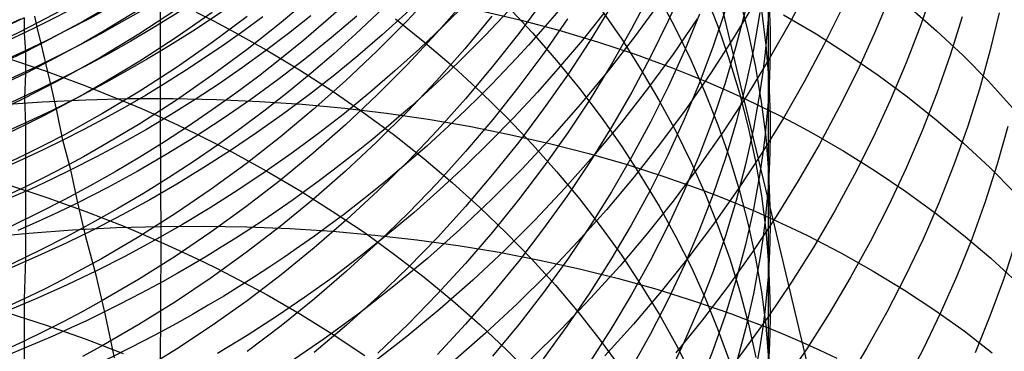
# Model space of a CAD drawing. Extents: x -383 to 1849, y -1185 to -529.
# Tile 602 of 656: x 418.68 to 429.59, y -945.55 to -941.87. Entities that reach past the tile are written whole.
import ezdxf

# ---------------------------------------------------------------- set-up
doc = ezdxf.new("R2010")
doc.units = 0
doc.layers.add('PREDEFINITO', color=7, linetype='CONTINUOUS')

msp = doc.modelspace()

# ---------------------------------------------------------------- linework, layer by layer
at = {"layer": 'PREDEFINITO'}
for p, q in [((426.973, -940.979, 619.715), (426.973, -942.784, 622.669)), ((426.703, -942.744, 506.961), (426.39, -941.431, 508.367)), ((423.296, -941.538, 599.385), (422.972, -941.886, 599.262)), ((426.047, -941.483, 611.618), (425.866, -941.886, 611.406)), ((427.433, -941.491, 541.692), (427.216, -941.903, 541.845)), ((428.811, -941.505, 536.586), (428.665, -941.93, 536.779)), ((420.233, -941.596, 643.052), (420.233, -942.951, 644.517)), ((421.943, -941.594, 594.514), (421.576, -941.905, 594.427)), ((424.485, -941.653, 604.387), (424.209, -942.028, 604.229)), ((425.67, -941.579, 609.728), (425.46, -941.976, 609.53)), ((425.758, -941.616, 632.59), (425.944, -941.966, 632.298)), ((426.273, -941.578, 630.237), (426.416, -941.946, 629.944)), ((426.655, -941.634, 627.883), (426.752, -942.016, 627.591)), ((426.98, -941.585, 623.505), (426.995, -941.984, 623.226)), ((428.329, -941.603, 538.362), (428.153, -942.024, 538.541)), ((419.595, -941.768, 586.748), (419.385, -941.889, 586.728)), ((420.009, -941.757, 588.257), (419.595, -942.009, 588.209)), ((420.404, -941.768, 589.78), (419.998, -942.034, 589.724)), ((423.609, -941.674, 600.992), (423.295, -942.029, 600.859)), ((423.778, -941.772, 505.508), (424.22, -941.876, 505.69)), ((424.082, -941.722, 637.512), (424.362, -942.021, 637.24)), ((425.237, -941.717, 607.86), (425, -942.106, 607.676)), ((425.122, -941.763, 634.926), (425.35, -942.092, 634.64)), ((425.775, -941.675, 546.615), (425.493, -942.063, 546.73)), ((426.497, -941.773, 615.249), (426.361, -942.179, 615.013)), ((426.833, -941.672, 543.401), (426.59, -942.075, 543.54)), ((426.721, -941.765, 617.209), (426.617, -942.173, 616.962)), ((426.9, -941.767, 625.548), (426.948, -942.159, 625.262)), ((427.796, -941.738, 540.116), (427.592, -942.153, 540.28)), ((428.536, -941.731, 511.56), (428.841, -941.998, 511.836)), ((418.728, -941.853, 583.753), (418.309, -942.053, 583.73)), ((418.728, -941.853, 583.753), (418.729, -942.028, 585.219)), ((418.873, -941.959, 566.148), (418.844, -941.836, 567.209)), ((419.385, -941.889, 586.728), (419.172, -942.007, 586.708)), ((420.811, -941.793, 591.32), (420.414, -942.07, 591.255)), ((420.635, -941.79, 642.856), (420.832, -941.891, 642.755)), ((421.199, -941.839, 592.869), (420.812, -942.128, 592.795)), ((421.371, -941.842, 558.829), (421.161, -941.997, 558.85)), ((421.906, -941.83, 557.347), (421.657, -942.027, 557.377)), ((422.415, -941.835, 555.858), (422.13, -942.077, 555.9)), ((422.972, -941.886, 599.262), (422.636, -942.225, 599.144)), ((422.842, -941.864, 640.026), (423.17, -942.127, 639.775)), ((423.912, -941.836, 602.607), (423.611, -942.198, 602.463)), ((424.22, -941.876, 505.69), (424.655, -941.992, 505.88)), ((424.749, -941.866, 606.028), (424.486, -942.245, 605.858)), ((425.153, -941.802, 548.226), (424.915, -942.1, 548.307)), ((425.866, -941.886, 611.406), (425.67, -942.285, 611.197)), ((426.188, -941.864, 545.081), (425.919, -942.256, 545.206)), ((426.213, -941.815, 613.314), (426.047, -942.218, 613.091)), ((426.882, -941.796, 619.193), (426.81, -942.203, 618.934)), ((426.972, -941.872, 621.198), (426.956, -942.074, 621.063)), ((427.143, -941.821, 508.846), (427.504, -942.033, 509.097)), ((429.124, -941.843, 534.978), (428.992, -942.268, 535.181)), ((429.533, -941.797, 533.153), (429.432, -942.222, 533.371)), ((418.919, -942.153, 564.71), (418.873, -941.959, 566.148)), ((420.832, -941.891, 642.755), (421.027, -941.994, 642.651)), ((421.161, -941.997, 558.85), (420.948, -942.148, 558.87)), ((421.027, -941.994, 642.651), (421.409, -942.208, 642.436)), ((421.576, -941.905, 594.427), (421.199, -942.204, 594.343)), ((424.655, -941.992, 505.88), (425.082, -942.119, 506.079)), ((425.46, -941.976, 609.53), (425.236, -942.368, 609.335)), ((425.944, -941.966, 632.298), (426.116, -942.32, 632.003)), ((426.416, -941.946, 629.944), (426.543, -942.317, 629.648)), ((427.216, -941.903, 541.845), (426.985, -942.31, 541.995)), ((426.995, -941.984, 623.226), (426.996, -942.184, 623.087)), ((428.665, -941.93, 536.779), (428.504, -942.351, 536.968)), ((428.841, -941.998, 511.836), (429.133, -942.273, 512.117)), ((418.729, -942.028, 585.219), (418.741, -942.23, 586.672)), ((419.172, -942.007, 586.708), (418.958, -942.12, 586.69)), ((419.595, -942.009, 588.209), (419.384, -942.13, 588.186)), ((419.998, -942.034, 589.724), (419.584, -942.285, 589.671)), ((420.414, -942.07, 591.255), (420.009, -942.333, 591.193)), ((421.657, -942.027, 557.377), (421.404, -942.218, 557.406)), ((422.13, -942.077, 555.9), (421.839, -942.312, 555.94)), ((423.295, -942.029, 600.859), (422.971, -942.375, 600.73)), ((424.209, -942.028, 604.229), (423.92, -942.395, 604.075)), ((424.362, -942.021, 637.24), (424.628, -942.326, 636.962)), ((424.915, -942.1, 548.307), (424.669, -942.391, 548.386)), ((425, -942.106, 607.676), (424.749, -942.488, 607.496)), ((425.493, -942.063, 546.73), (425.2, -942.442, 546.842)), ((425.35, -942.092, 634.64), (425.563, -942.427, 634.349)), ((426.59, -942.075, 543.54), (426.333, -942.472, 543.676)), ((426.752, -942.016, 627.591), (426.832, -942.4, 627.299)), ((426.956, -942.074, 621.063), (426.936, -942.276, 620.928)), ((427.504, -942.033, 509.097), (427.853, -942.255, 509.355)), ((428.153, -942.024, 538.541), (427.963, -942.441, 538.716)), ((418.958, -942.12, 586.69), (418.741, -942.23, 586.672)), ((418.971, -942.374, 563.275), (418.919, -942.153, 564.71)), ((419.384, -942.13, 588.186), (419.172, -942.247, 588.164)), ((420.812, -942.128, 592.795), (420.416, -942.403, 592.724)), ((420.948, -942.148, 558.87), (420.733, -942.295, 558.89)), ((421.199, -942.204, 594.343), (420.812, -942.491, 594.263)), ((421.409, -942.208, 642.436), (421.78, -942.431, 642.212)), ((423.17, -942.127, 639.775), (423.486, -942.398, 639.517)), ((423.611, -942.198, 602.463), (423.297, -942.551, 602.324)), ((425.082, -942.119, 506.079), (425.501, -942.258, 506.287)), ((426.361, -942.179, 615.013), (426.209, -942.583, 614.78)), ((426.617, -942.173, 616.962), (426.497, -942.578, 616.716)), ((426.81, -942.203, 618.934), (426.723, -942.608, 618.677)), ((426.948, -942.159, 625.262), (426.98, -942.553, 624.975)), ((426.996, -942.184, 623.087), (426.993, -942.384, 622.947)), ((427.592, -942.153, 540.28), (427.374, -942.563, 540.441)), ((418.741, -942.23, 586.672), (418.496, -942.349, 586.653)), ((418.533, -942.299, 645.211), (418.97, -942.446, 645.053)), ((418.741, -942.23, 586.672), (418.741, -942.469, 588.123)), ((419.172, -942.247, 588.164), (418.957, -942.36, 588.143)), ((419.584, -942.285, 589.671), (419.373, -942.405, 589.646)), ((420.733, -942.295, 558.89), (420.515, -942.439, 558.908)), ((421.404, -942.218, 557.406), (421.148, -942.404, 557.434)), ((421.839, -942.312, 555.94), (421.543, -942.539, 555.978)), ((422.636, -942.225, 599.144), (422.289, -942.553, 599.03)), ((424.486, -942.245, 605.858), (424.209, -942.616, 605.693)), ((424.628, -942.326, 636.962), (424.882, -942.638, 636.679)), ((425.67, -942.285, 611.197), (425.461, -942.678, 610.991)), ((425.501, -942.258, 506.287), (425.911, -942.409, 506.503)), ((425.919, -942.256, 545.206), (425.637, -942.641, 545.327)), ((426.047, -942.218, 613.091), (425.866, -942.617, 612.872)), ((426.116, -942.32, 632.003), (426.273, -942.679, 631.706)), ((426.543, -942.317, 629.648), (426.655, -942.69, 629.351)), ((426.985, -942.31, 541.995), (426.741, -942.711, 542.141)), ((426.936, -942.276, 620.928), (426.911, -942.477, 620.794)), ((427.853, -942.255, 509.355), (428.192, -942.488, 509.62)), ((428.992, -942.268, 535.181), (428.844, -942.689, 535.382)), ((429.133, -942.273, 512.117), (429.414, -942.557, 512.403)), ((429.432, -942.222, 533.371), (429.315, -942.645, 533.585)), ((418.957, -942.36, 588.143), (418.741, -942.469, 588.123)), ((419.031, -942.622, 561.845), (418.971, -942.374, 563.275)), ((419.373, -942.405, 589.646), (419.161, -942.522, 589.622)), ((420.009, -942.333, 591.193), (419.595, -942.583, 591.135)), ((420.416, -942.403, 592.724), (420.01, -942.666, 592.658)), ((421.148, -942.404, 557.434), (420.887, -942.584, 557.46)), ((421.78, -942.431, 642.212), (422.141, -942.664, 641.979)), ((422.971, -942.375, 600.73), (422.635, -942.712, 600.605)), ((423.486, -942.398, 639.517), (423.79, -942.677, 639.252)), ((423.92, -942.395, 604.075), (423.619, -942.753, 603.924)), ((424.669, -942.391, 548.386), (424.416, -942.677, 548.463)), ((425.236, -942.368, 609.335), (424.999, -942.754, 609.143)), ((425.563, -942.427, 634.349), (425.763, -942.766, 634.054)), ((425.911, -942.409, 506.503), (426.112, -942.488, 506.614)), ((426.832, -942.4, 627.299), (426.897, -942.786, 627.005)), ((426.993, -942.384, 622.947), (426.985, -942.584, 622.808)), ((428.504, -942.351, 536.968), (428.327, -942.769, 537.154)), ((418.741, -942.469, 588.123), (418.477, -942.597, 588.1)), ((418.741, -942.469, 588.123), (418.73, -942.744, 589.576)), ((419.161, -942.522, 589.622), (418.946, -942.635, 589.599)), ((418.97, -942.446, 645.053), (419.4, -942.604, 644.885)), ((420.515, -942.439, 558.908), (420.295, -942.578, 558.926)), ((420.812, -942.491, 594.263), (420.415, -942.766, 594.188)), ((421.543, -942.539, 555.978), (421.241, -942.759, 556.014)), ((424.749, -942.488, 607.496), (424.485, -942.864, 607.319)), ((425.2, -942.442, 546.842), (424.894, -942.812, 546.949)), ((426.333, -942.472, 543.676), (426.063, -942.861, 543.807)), ((426.112, -942.488, 506.614), (426.312, -942.571, 506.728)), ((426.911, -942.477, 620.794), (426.882, -942.679, 620.66)), ((427.963, -942.441, 538.716), (427.758, -942.853, 538.887)), ((428.192, -942.488, 509.62), (428.519, -942.731, 509.891)), ((418.946, -942.635, 589.599), (418.73, -942.744, 589.576)), ((419.095, -942.9, 560.42), (419.031, -942.622, 561.845)), ((419.595, -942.583, 591.135), (419.384, -942.703, 591.108)), ((419.4, -942.604, 644.885), (419.612, -942.687, 644.797)), ((420.295, -942.578, 558.926), (420.072, -942.713, 558.943)), ((420.887, -942.584, 557.46), (420.623, -942.759, 557.485)), ((422.289, -942.553, 599.03), (421.932, -942.871, 598.919)), ((423.297, -942.551, 602.324), (422.973, -942.894, 602.188)), ((424.209, -942.616, 605.693), (423.921, -942.979, 605.531)), ((424.882, -942.638, 636.679), (425.123, -942.956, 636.39)), ((425.637, -942.641, 545.327), (425.343, -943.017, 545.445)), ((425.866, -942.617, 612.872), (425.67, -943.011, 612.655)), ((426.209, -942.583, 614.78), (426.043, -942.982, 614.55)), ((426.312, -942.571, 506.728), (426.508, -942.656, 506.843)), ((426.497, -942.578, 616.716), (426.361, -942.98, 616.473)), ((426.723, -942.608, 618.677), (426.619, -943.01, 618.422)), ((426.985, -942.584, 622.808), (426.973, -942.784, 622.669)), ((426.98, -942.553, 624.975), (426.994, -942.947, 624.688)), ((427.374, -942.563, 540.441), (427.142, -942.967, 540.598)), ((429.315, -942.645, 533.585), (429.182, -943.066, 533.797)), ((429.414, -942.557, 512.403), (429.681, -942.85, 512.694)), ((418.73, -942.744, 589.576), (418.447, -942.88, 589.549)), ((418.73, -942.744, 589.576), (418.741, -943.04, 591.032)), ((418.927, -942.785, 502.693), (419.412, -942.761, 502.772)), ((419.384, -942.703, 591.108), (419.172, -942.819, 591.082)), ((419.412, -942.761, 502.772), (419.896, -942.749, 502.862)), ((420.01, -942.666, 592.658), (419.596, -942.914, 592.595)), ((419.612, -942.687, 644.797), (419.821, -942.772, 644.706)), ((420.072, -942.713, 558.943), (419.847, -942.844, 558.96)), ((419.896, -942.749, 502.862), (420.379, -942.748, 502.961)), ((420.623, -942.759, 557.485), (420.355, -942.927, 557.509)), ((420.379, -942.748, 502.961), (420.859, -942.758, 503.07)), ((420.859, -942.758, 503.07), (421.336, -942.78, 503.19)), ((421.241, -942.759, 556.014), (420.934, -942.97, 556.047)), ((422.141, -942.664, 641.979), (422.492, -942.905, 641.738)), ((422.635, -942.712, 600.605), (422.288, -943.038, 600.484)), ((423.619, -942.753, 603.924), (423.306, -943.102, 603.777)), ((423.79, -942.677, 639.252), (424.081, -942.963, 638.98)), ((424.416, -942.677, 548.463), (424.156, -942.957, 548.537)), ((424.999, -942.754, 609.143), (424.748, -943.133, 608.955)), ((425.461, -942.678, 610.991), (425.237, -943.065, 610.788)), ((426.273, -942.679, 631.706), (426.416, -943.04, 631.405)), ((426.741, -942.711, 542.141), (426.483, -943.105, 542.283)), ((426.508, -942.656, 506.843), (426.703, -942.744, 506.961)), ((426.655, -942.69, 629.351), (426.752, -943.066, 629.052)), ((427.03, -944.088, 505.588), (426.703, -942.744, 506.961)), ((426.703, -942.744, 506.961), (426.894, -942.835, 507.08)), ((426.882, -942.679, 620.66), (426.811, -943.08, 620.393)), ((428.519, -942.731, 509.891), (428.834, -942.983, 510.168)), ((428.844, -942.689, 535.382), (428.682, -943.107, 535.579)), ((418.44, -942.819, 502.624), (418.927, -942.785, 502.693)), ((419.172, -942.819, 591.082), (418.957, -942.931, 591.056)), ((419.847, -942.844, 558.96), (419.619, -942.971, 558.975)), ((419.821, -942.772, 644.706), (420.028, -942.86, 644.613)), ((420.415, -942.766, 594.188), (420.01, -943.027, 594.116)), ((420.028, -942.86, 644.613), (420.233, -942.951, 644.517)), ((421.336, -942.78, 503.19), (421.81, -942.812, 503.319)), ((421.932, -942.871, 598.919), (421.564, -943.177, 598.814)), ((421.81, -942.812, 503.319), (422.28, -942.856, 503.457)), ((422.28, -942.856, 503.457), (422.745, -942.912, 503.605)), ((424.485, -942.864, 607.319), (424.209, -943.232, 607.146)), ((424.894, -942.812, 546.949), (424.576, -943.174, 547.053)), ((425.763, -942.766, 634.054), (425.949, -943.11, 633.756)), ((426.063, -942.861, 543.807), (425.781, -943.243, 543.935)), ((426.894, -942.835, 507.08), (427.083, -942.929, 507.202)), ((426.897, -942.786, 627.005), (426.946, -943.173, 626.711)), ((426.973, -942.784, 622.669), (426.956, -942.983, 622.53)), ((426.973, -942.784, 622.669), (426.973, -943.735, 624.116)), ((427.758, -942.853, 538.887), (427.54, -943.26, 539.055)), ((428.327, -942.769, 537.154), (428.136, -943.182, 537.336)), ((418.957, -942.931, 591.056), (418.741, -943.04, 591.032)), ((419.157, -943.211, 559.003), (419.095, -942.9, 560.42)), ((419.596, -942.914, 592.595), (419.385, -943.033, 592.565)), ((419.619, -942.971, 558.975), (419.389, -943.093, 558.989)), ((420.355, -942.927, 557.509), (420.083, -943.09, 557.531)), ((420.233, -942.951, 644.517), (420.435, -943.044, 644.419)), ((420.233, -942.951, 644.517), (420.243, -944.34, 645.951)), ((420.934, -942.97, 556.047), (420.621, -943.174, 556.079)), ((422.492, -942.905, 641.738), (422.831, -943.156, 641.489)), ((422.973, -942.894, 602.188), (422.637, -943.228, 602.056)), ((422.745, -942.912, 503.605), (423.205, -942.978, 503.763)), ((423.205, -942.978, 503.763), (423.66, -943.056, 503.93)), ((423.921, -942.979, 605.531), (423.62, -943.334, 605.373)), ((424.156, -942.957, 548.537), (423.89, -943.23, 548.609)), ((424.081, -942.963, 638.98), (424.361, -943.256, 638.702)), ((425.123, -942.956, 636.39), (425.35, -943.279, 636.098)), ((426.361, -942.98, 616.473), (426.209, -943.378, 616.232)), ((427.142, -942.967, 540.598), (426.897, -943.365, 540.751)), ((426.994, -942.947, 624.688), (426.996, -943.144, 624.545)), ((427.083, -942.929, 507.202), (427.27, -943.026, 507.325)), ((418.741, -943.04, 591.032), (418.439, -943.183, 591)), ((418.741, -943.04, 591.032), (418.742, -943.369, 592.482)), ((419.385, -943.033, 592.565), (419.173, -943.149, 592.537)), ((420.01, -943.027, 594.116), (419.595, -943.274, 594.049)), ((420.083, -943.09, 557.531), (419.807, -943.246, 557.552)), ((420.435, -943.044, 644.419), (420.635, -943.14, 644.318)), ((422.288, -943.038, 600.484), (421.931, -943.353, 600.368)), ((423.66, -943.056, 503.93), (424.108, -943.146, 504.106)), ((425.237, -943.065, 610.788), (425, -943.447, 610.589)), ((425.343, -943.017, 545.445), (425.037, -943.385, 545.558)), ((425.67, -943.011, 612.655), (425.46, -943.4, 612.441)), ((426.043, -942.982, 614.55), (425.861, -943.377, 614.322)), ((426.416, -943.04, 631.405), (426.544, -943.406, 631.103)), ((426.619, -943.01, 618.422), (426.499, -943.41, 618.168)), ((426.811, -943.08, 620.393), (426.723, -943.48, 620.128)), ((426.752, -943.066, 629.052), (426.833, -943.445, 628.752)), ((426.956, -942.983, 622.53), (426.936, -943.182, 622.392)), ((427.27, -943.026, 507.325), (427.454, -943.125, 507.451)), ((428.834, -942.983, 510.168), (429.138, -943.244, 510.451)), ((429.182, -943.066, 533.797), (429.033, -943.483, 534.005)), ((429.631, -943.058, 531.99), (429.513, -943.477, 532.212)), ((419.173, -943.149, 592.537), (418.958, -943.261, 592.509)), ((419.389, -943.093, 558.989), (419.157, -943.211, 559.003)), ((420.621, -943.174, 556.079), (420.303, -943.37, 556.109)), ((420.635, -943.14, 644.318), (420.833, -943.238, 644.215)), ((421.564, -943.177, 598.814), (421.187, -943.472, 598.712)), ((422.831, -943.156, 641.489), (423.158, -943.414, 641.233)), ((423.306, -943.102, 603.777), (422.982, -943.442, 603.635)), ((424.108, -943.146, 504.106), (424.55, -943.246, 504.291)), ((424.576, -943.174, 547.053), (424.248, -943.526, 547.152)), ((424.748, -943.133, 608.955), (424.485, -943.505, 608.77)), ((425.949, -943.11, 633.756), (426.121, -943.459, 633.454)), ((426.483, -943.105, 542.283), (426.213, -943.492, 542.421)), ((426.936, -943.182, 622.392), (426.911, -943.381, 622.254)), ((426.946, -943.173, 626.711), (426.978, -943.561, 626.416)), ((426.996, -943.144, 624.545), (426.992, -943.341, 624.402)), ((427.454, -943.125, 507.451), (427.813, -943.332, 507.707)), ((428.136, -943.182, 537.336), (427.931, -943.59, 537.515)), ((428.682, -943.107, 535.579), (428.504, -943.521, 535.772)), ((418.958, -943.261, 592.509), (418.742, -943.369, 592.482)), ((419.157, -943.211, 559.003), (418.938, -943.318, 559.015)), ((419.246, -943.54, 557.59), (419.157, -943.211, 559.003)), ((419.595, -943.274, 594.049), (419.385, -943.393, 594.016)), ((419.807, -943.246, 557.552), (419.529, -943.396, 557.572)), ((420.833, -943.238, 644.215), (421.028, -943.339, 644.109)), ((422.637, -943.228, 602.056), (422.29, -943.552, 601.929)), ((423.89, -943.23, 548.609), (423.616, -943.497, 548.678)), ((424.209, -943.232, 607.146), (423.92, -943.592, 606.977)), ((424.361, -943.256, 638.702), (424.628, -943.556, 638.419)), ((424.55, -943.246, 504.291), (424.985, -943.358, 504.485)), ((425.35, -943.279, 636.098), (425.564, -943.608, 635.8)), ((425.781, -943.243, 543.935), (425.487, -943.617, 544.058)), ((427.54, -943.26, 539.055), (427.307, -943.661, 539.219)), ((429.138, -943.244, 510.451), (429.429, -943.514, 510.738)), ((418.742, -943.369, 592.482), (418.422, -943.52, 592.446)), ((418.938, -943.318, 559.015), (418.718, -943.42, 559.026)), ((418.742, -943.369, 592.482), (418.741, -943.727, 593.927)), ((419.385, -943.393, 594.016), (419.172, -943.508, 593.986)), ((419.529, -943.396, 557.572), (419.246, -943.54, 557.59)), ((420.303, -943.37, 556.109), (419.981, -943.557, 556.137)), ((421.028, -943.339, 644.109), (421.41, -943.548, 643.89)), ((421.931, -943.353, 600.368), (421.563, -943.657, 600.256)), ((423.158, -943.414, 641.233), (423.474, -943.681, 640.969)), ((423.62, -943.334, 605.373), (423.307, -943.681, 605.22)), ((425.037, -943.385, 545.558), (424.72, -943.743, 545.667)), ((424.985, -943.358, 504.485), (425.412, -943.481, 504.689)), ((425.46, -943.4, 612.441), (425.237, -943.784, 612.231)), ((425.861, -943.377, 614.322), (425.665, -943.767, 614.097)), ((426.209, -943.378, 616.232), (426.043, -943.773, 615.993)), ((426.499, -943.41, 618.168), (426.363, -943.807, 617.917)), ((426.544, -943.406, 631.103), (426.656, -943.773, 630.798)), ((426.897, -943.365, 540.751), (426.639, -943.757, 540.9)), ((426.911, -943.381, 622.254), (426.881, -943.58, 622.116)), ((426.992, -943.341, 624.402), (426.985, -943.538, 624.259)), ((427.813, -943.332, 507.707), (428.161, -943.55, 507.971)), ((418.718, -943.42, 559.026), (418.495, -943.519, 559.037)), ((419.172, -943.508, 593.986), (418.958, -943.619, 593.956)), ((421.187, -943.472, 598.712), (420.8, -943.754, 598.615)), ((422.982, -943.442, 603.635), (422.646, -943.772, 603.497)), ((423.616, -943.497, 548.678), (423.336, -943.757, 548.745)), ((424.248, -943.526, 547.152), (423.908, -943.868, 547.247)), ((424.485, -943.505, 608.77), (424.208, -943.87, 608.59)), ((425, -943.447, 610.589), (424.749, -943.822, 610.393)), ((425.412, -943.481, 504.689), (425.83, -943.616, 504.901)), ((426.213, -943.492, 542.421), (425.93, -943.871, 542.555)), ((426.121, -943.459, 633.454), (426.278, -943.811, 633.149)), ((426.723, -943.48, 620.128), (426.619, -943.878, 619.864)), ((426.833, -943.445, 628.752), (426.898, -943.825, 628.451)), ((428.504, -943.521, 535.772), (428.311, -943.932, 535.962)), ((429.033, -943.483, 534.005), (428.869, -943.898, 534.209)), ((429.513, -943.477, 532.212), (429.379, -943.893, 532.431)), ((429.429, -943.514, 510.738), (429.708, -943.793, 511.031)), ((418.958, -943.619, 593.956), (418.741, -943.727, 593.927)), ((419.246, -943.54, 557.59), (419.027, -943.646, 557.603)), ((419.321, -943.906, 556.186), (419.246, -943.54, 557.59)), ((419.981, -943.557, 556.137), (419.653, -943.736, 556.162)), ((421.41, -943.548, 643.89), (421.782, -943.767, 643.662)), ((422.29, -943.552, 601.929), (421.933, -943.864, 601.806)), ((423.92, -943.592, 606.977), (423.619, -943.944, 606.812)), ((424.628, -943.556, 638.419), (424.882, -943.861, 638.13)), ((425.487, -943.617, 544.058), (425.18, -943.982, 544.177)), ((425.564, -943.608, 635.8), (425.764, -943.942, 635.499)), ((425.83, -943.616, 504.901), (426.24, -943.762, 505.121)), ((426.881, -943.58, 622.116), (426.81, -943.976, 621.841)), ((426.985, -943.538, 624.259), (426.973, -943.735, 624.116)), ((426.978, -943.561, 626.416), (426.993, -943.949, 626.122)), ((427.931, -943.59, 537.515), (427.711, -943.993, 537.689)), ((428.161, -943.55, 507.971), (428.498, -943.777, 508.242)), ((418.741, -943.727, 593.927), (418.402, -943.886, 593.885)), ((418.543, -943.701, 646.659), (418.98, -943.845, 646.498)), ((418.741, -943.727, 593.927), (418.742, -944.112, 595.364)), ((419.027, -943.646, 557.603), (418.807, -943.748, 557.615)), ((419.653, -943.736, 556.162), (419.321, -943.906, 556.186)), ((421.563, -943.657, 600.256), (421.186, -943.95, 600.148)), ((423.307, -943.681, 605.22), (422.983, -944.018, 605.07)), ((423.474, -943.681, 640.969), (423.779, -943.955, 640.698)), ((424.72, -943.743, 545.667), (424.391, -944.093, 545.771)), ((426.973, -943.735, 624.116), (426.956, -943.932, 623.973)), ((426.973, -943.735, 624.116), (426.972, -945.735, 626.942)), ((427.307, -943.661, 539.219), (427.062, -944.057, 539.378)), ((418.807, -943.748, 557.615), (418.584, -943.846, 557.626)), ((418.98, -943.845, 646.498), (419.41, -944, 646.326)), ((420.8, -943.754, 598.615), (420.403, -944.024, 598.523)), ((421.782, -943.767, 643.662), (422.143, -943.995, 643.426)), ((422.646, -943.772, 603.497), (422.3, -944.093, 603.363)), ((423.336, -943.757, 548.745), (423.049, -944.011, 548.809)), ((424.749, -943.822, 610.393), (424.485, -944.19, 610.202)), ((425.237, -943.784, 612.231), (424.999, -944.161, 612.024)), ((425.665, -943.767, 614.097), (425.455, -944.152, 613.876)), ((426.043, -943.773, 615.993), (425.861, -944.163, 615.758)), ((426.363, -943.807, 617.917), (426.212, -944.2, 617.668)), ((426.24, -943.762, 505.121), (426.441, -943.839, 505.235)), ((426.278, -943.811, 633.149), (426.42, -944.166, 632.842)), ((426.639, -943.757, 540.9), (426.368, -944.142, 541.044)), ((426.441, -943.839, 505.235), (426.64, -943.919, 505.35)), ((426.656, -943.773, 630.798), (426.752, -944.144, 630.492)), ((426.898, -943.825, 628.451), (426.946, -944.206, 628.149)), ((428.498, -943.777, 508.242), (428.824, -944.015, 508.519)), ((419.321, -943.906, 556.186), (419.102, -944.011, 556.2)), ((419.413, -944.295, 554.788), (419.321, -943.906, 556.186)), ((421.186, -943.95, 600.148), (420.798, -944.23, 600.046)), ((421.933, -943.864, 601.806), (421.565, -944.166, 601.688)), ((423.619, -943.944, 606.812), (423.307, -944.287, 606.652)), ((423.908, -943.868, 547.247), (423.557, -944.199, 547.338)), ((423.779, -943.955, 640.698), (424.071, -944.236, 640.42)), ((424.208, -943.87, 608.59), (423.919, -944.228, 608.414)), ((424.882, -943.861, 638.13), (425.122, -944.173, 637.836)), ((425.93, -943.871, 542.555), (425.635, -944.242, 542.684)), ((425.764, -943.942, 635.499), (425.95, -944.28, 635.194)), ((426.619, -943.878, 619.864), (426.5, -944.272, 619.603)), ((426.64, -943.919, 505.35), (426.837, -944.002, 505.468)), ((426.956, -943.932, 623.973), (426.936, -944.128, 623.83)), ((426.993, -943.949, 626.122), (426.994, -944.143, 625.975)), ((428.311, -943.932, 535.962), (428.104, -944.337, 536.147)), ((428.869, -943.898, 534.209), (428.69, -944.308, 534.409)), ((429.379, -943.893, 532.431), (429.229, -944.307, 532.646)), ((419.102, -944.011, 556.2), (418.881, -944.113, 556.213)), ((419.41, -944, 646.326), (419.622, -944.081, 646.237)), ((420.403, -944.024, 598.523), (419.997, -944.281, 598.436)), ((422.143, -943.995, 643.426), (422.494, -944.231, 643.18)), ((422.983, -944.018, 605.07), (422.647, -944.345, 604.926)), ((423.049, -944.011, 548.809), (422.756, -944.257, 548.87)), ((425.18, -943.982, 544.177), (424.862, -944.338, 544.291)), ((426.81, -943.976, 621.841), (426.722, -944.371, 621.567)), ((427.062, -944.057, 539.378), (426.803, -944.445, 539.533)), ((426.837, -944.002, 505.468), (427.03, -944.088, 505.588)), ((427.711, -943.993, 537.689), (427.478, -944.391, 537.859)), ((428.824, -944.015, 508.519), (429.138, -944.262, 508.802)), ((418.881, -944.113, 556.213), (418.659, -944.212, 556.225)), ((418.742, -944.112, 595.364), (418.741, -944.524, 596.791)), ((419.264, -944.204, 501.28), (419.75, -944.179, 501.361)), ((419.622, -944.081, 646.237), (419.831, -944.164, 646.144)), ((419.75, -944.179, 501.361), (420.233, -944.165, 501.452)), ((419.831, -944.164, 646.144), (420.038, -944.251, 646.049)), ((420.233, -944.165, 501.452), (420.715, -944.162, 501.554)), ((420.715, -944.162, 501.554), (421.195, -944.17, 501.666)), ((421.565, -944.166, 601.688), (421.187, -944.456, 601.575)), ((421.195, -944.17, 501.666), (421.672, -944.19, 501.788)), ((422.3, -944.093, 603.363), (421.943, -944.402, 603.235)), ((424.391, -944.093, 545.771), (424.051, -944.432, 545.871)), ((424.999, -944.161, 612.024), (424.749, -944.532, 611.822)), ((425.122, -944.173, 637.836), (425.35, -944.49, 637.537)), ((425.455, -944.152, 613.876), (425.231, -944.531, 613.658)), ((425.861, -944.163, 615.758), (425.665, -944.549, 615.526)), ((426.368, -944.142, 541.044), (426.085, -944.519, 541.184)), ((426.42, -944.166, 632.842), (426.547, -944.525, 632.533)), ((426.752, -944.144, 630.492), (426.833, -944.516, 630.184)), ((426.936, -944.128, 623.83), (426.911, -944.325, 623.688)), ((426.994, -944.143, 625.975), (426.991, -944.338, 625.828)), ((427.684, -946.842, 502.912), (427.03, -944.088, 505.588)), ((427.03, -944.088, 505.588), (427.222, -944.176, 505.71)), ((427.222, -944.176, 505.71), (427.41, -944.267, 505.834)), ((418.292, -944.287, 501.15), (418.778, -944.24, 501.21)), ((418.778, -944.24, 501.21), (419.264, -944.204, 501.28)), ((419.997, -944.281, 598.436), (419.583, -944.524, 598.354)), ((420.038, -944.251, 646.049), (420.243, -944.34, 645.951)), ((420.798, -944.23, 600.046), (420.402, -944.498, 599.949)), ((421.672, -944.19, 501.788), (422.145, -944.22, 501.919)), ((422.145, -944.22, 501.919), (422.614, -944.261, 502.061)), ((422.756, -944.257, 548.87), (422.456, -944.496, 548.928)), ((422.494, -944.231, 643.18), (422.833, -944.476, 642.927)), ((422.614, -944.261, 502.061), (423.079, -944.314, 502.212)), ((423.307, -944.287, 606.652), (422.982, -944.621, 606.496)), ((423.557, -944.199, 547.338), (423.196, -944.52, 547.424)), ((423.919, -944.228, 608.414), (423.619, -944.577, 608.242)), ((424.071, -944.236, 640.42), (424.351, -944.524, 640.136)), ((424.485, -944.19, 610.202), (424.209, -944.551, 610.015)), ((425.635, -944.242, 542.684), (425.328, -944.605, 542.808)), ((425.95, -944.28, 635.194), (426.122, -944.622, 634.886)), ((426.212, -944.2, 617.668), (426.046, -944.59, 617.422)), ((426.5, -944.272, 619.603), (426.364, -944.664, 619.344)), ((426.946, -944.206, 628.149), (426.978, -944.588, 627.847)), ((427.41, -944.267, 505.834), (427.596, -944.362, 505.96)), ((429.138, -944.262, 508.802), (429.44, -944.517, 509.091)), ((419.524, -944.705, 553.398), (419.413, -944.295, 554.788)), ((420.243, -944.34, 645.951), (420.234, -945.746, 647.367)), ((420.243, -944.34, 645.951), (420.445, -944.431, 645.851)), ((422.647, -944.345, 604.926), (422.301, -944.663, 604.786)), ((423.079, -944.314, 502.212), (423.538, -944.378, 502.373)), ((423.538, -944.378, 502.373), (423.992, -944.453, 502.544)), ((424.862, -944.338, 544.291), (424.533, -944.686, 544.401)), ((426.722, -944.371, 621.567), (426.617, -944.764, 621.296)), ((426.911, -944.325, 623.688), (426.881, -944.521, 623.546)), ((426.991, -944.338, 625.828), (426.984, -944.532, 625.681)), ((427.478, -944.391, 537.859), (427.232, -944.783, 538.025)), ((427.596, -944.362, 505.96), (427.78, -944.458, 506.088)), ((428.104, -944.337, 536.147), (427.884, -944.737, 536.328)), ((428.69, -944.308, 534.409), (428.497, -944.714, 534.606)), ((429.229, -944.307, 532.646), (429.065, -944.717, 532.857)), ((429.716, -944.342, 530.86), (429.581, -944.753, 531.086)), ((420.402, -944.498, 599.949), (419.996, -944.754, 599.856)), ((420.445, -944.431, 645.851), (420.645, -944.525, 645.748)), ((421.187, -944.456, 601.575), (420.8, -944.735, 601.467)), ((421.943, -944.402, 603.235), (421.576, -944.701, 603.111)), ((422.456, -944.496, 548.928), (422.151, -944.727, 548.983)), ((422.833, -944.476, 642.927), (423.161, -944.729, 642.665)), ((424.051, -944.432, 545.871), (423.7, -944.761, 545.967)), ((423.992, -944.453, 502.544), (424.44, -944.539, 502.724)), ((425.35, -944.49, 637.537), (425.564, -944.813, 637.233)), ((426.803, -944.445, 539.533), (426.531, -944.827, 539.684)), ((427.78, -944.458, 506.088), (428.138, -944.66, 506.35)), ((418.741, -944.524, 596.791), (418.729, -944.97, 598.206)), ((419.583, -944.524, 598.354), (419.372, -944.641, 598.315)), ((420.645, -944.525, 645.748), (420.843, -944.621, 645.643)), ((423.196, -944.52, 547.424), (422.825, -944.829, 547.505)), ((423.619, -944.577, 608.242), (423.306, -944.917, 608.074)), ((424.209, -944.551, 610.015), (423.92, -944.904, 609.831)), ((424.351, -944.524, 640.136), (424.618, -944.818, 639.846)), ((424.44, -944.539, 502.724), (424.881, -944.636, 502.913)), ((424.749, -944.532, 611.822), (424.485, -944.897, 611.623)), ((425.231, -944.531, 613.658), (424.993, -944.905, 613.444)), ((425.328, -944.605, 542.808), (425.009, -944.959, 542.928)), ((425.665, -944.549, 615.526), (425.455, -944.929, 615.297)), ((426.085, -944.519, 541.184), (425.789, -944.888, 541.319)), ((426.046, -944.59, 617.422), (425.865, -944.975, 617.179)), ((426.547, -944.525, 632.533), (426.659, -944.887, 632.221)), ((426.881, -944.521, 623.546), (426.81, -944.912, 623.263)), ((426.833, -944.516, 630.184), (426.898, -944.89, 629.876)), ((426.984, -944.532, 625.681), (426.972, -944.726, 625.534)), ((426.978, -944.588, 627.847), (426.993, -944.97, 627.545)), ((429.44, -944.517, 509.091), (429.73, -944.782, 509.385)), ((419.372, -944.641, 598.315), (419.16, -944.754, 598.278)), ((419.629, -945.149, 552.017), (419.524, -944.705, 553.398)), ((420.843, -944.621, 645.643), (421.037, -944.72, 645.535)), ((421.037, -944.72, 645.535), (421.42, -944.925, 645.312)), ((421.576, -944.701, 603.111), (421.198, -944.989, 602.993)), ((422.151, -944.727, 548.983), (421.84, -944.951, 549.035)), ((422.301, -944.663, 604.786), (421.944, -944.97, 604.652)), ((422.982, -944.621, 606.496), (422.647, -944.946, 606.345)), ((424.533, -944.686, 544.401), (424.193, -945.023, 544.506)), ((424.881, -944.636, 502.913), (425.315, -944.744, 503.111)), ((426.122, -944.622, 634.886), (426.279, -944.968, 634.574)), ((426.364, -944.664, 619.344), (426.213, -945.053, 619.087)), ((426.972, -944.726, 625.534), (426.956, -944.92, 625.387)), ((428.138, -944.66, 506.35), (428.485, -944.872, 506.619)), ((428.497, -944.714, 534.606), (428.289, -945.116, 534.798)), ((429.065, -944.717, 532.857), (428.885, -945.124, 533.065)), ((419.16, -944.754, 598.278), (418.945, -944.864, 598.241)), ((419.996, -944.754, 599.856), (419.582, -944.996, 599.77)), ((420.8, -944.735, 601.467), (420.403, -945.001, 601.365)), ((422.825, -944.829, 547.505), (422.445, -945.127, 547.582)), ((423.161, -944.729, 642.665), (423.477, -944.99, 642.397)), ((423.7, -944.761, 545.967), (423.339, -945.08, 546.057)), ((424.618, -944.818, 639.846), (424.872, -945.119, 639.551)), ((425.315, -944.744, 503.111), (425.741, -944.863, 503.319)), ((425.564, -944.813, 637.233), (425.764, -945.14, 636.926)), ((426.531, -944.827, 539.684), (426.247, -945.201, 539.83)), ((426.617, -944.764, 621.296), (426.497, -945.153, 621.027)), ((427.232, -944.783, 538.025), (426.972, -945.168, 538.186)), ((427.884, -944.737, 536.328), (427.649, -945.132, 536.505)), ((429.581, -944.753, 531.086), (429.431, -945.162, 531.308)), ((418.945, -944.864, 598.241), (418.729, -944.97, 598.206)), ((421.42, -944.925, 645.312), (421.791, -945.14, 645.08)), ((423.306, -944.917, 608.074), (422.982, -945.249, 607.912)), ((423.92, -944.904, 609.831), (423.619, -945.249, 609.653)), ((424.485, -944.897, 611.623), (424.209, -945.254, 611.428)), ((424.993, -944.905, 613.444), (424.742, -945.272, 613.234)), ((425.455, -944.929, 615.297), (425.231, -945.304, 615.071)), ((425.789, -944.888, 541.319), (425.481, -945.249, 541.45)), ((425.741, -944.863, 503.319), (426.158, -944.994, 503.535)), ((426.659, -944.887, 632.221), (426.755, -945.251, 631.908)), ((426.81, -944.912, 623.263), (426.722, -945.301, 622.982)), ((426.898, -944.89, 629.876), (426.947, -945.265, 629.566)), ((426.956, -944.92, 625.387), (426.936, -945.113, 625.241)), ((428.485, -944.872, 506.619), (428.821, -945.094, 506.895)), ((418.729, -944.97, 598.206), (418.334, -945.151, 598.147)), ((418.729, -944.97, 598.206), (418.728, -945.438, 599.613)), ((419.582, -944.996, 599.77), (419.371, -945.111, 599.728)), ((420.403, -945.001, 601.365), (419.998, -945.254, 601.268)), ((421.198, -944.989, 602.993), (420.811, -945.264, 602.88)), ((421.84, -944.951, 549.035), (421.523, -945.166, 549.084)), ((421.944, -944.97, 604.652), (421.576, -945.266, 604.522)), ((422.647, -944.946, 606.345), (422.3, -945.261, 606.199)), ((423.477, -944.99, 642.397), (423.781, -945.258, 642.121)), ((424.193, -945.023, 544.506), (423.841, -945.35, 544.606)), ((425.009, -944.959, 542.928), (424.679, -945.304, 543.043)), ((425.865, -944.975, 617.179), (425.669, -945.356, 616.94)), ((426.213, -945.053, 619.087), (426.047, -945.437, 618.834)), ((426.158, -944.994, 503.535), (426.567, -945.135, 503.76)), ((426.279, -944.968, 634.574), (426.421, -945.318, 634.26)), ((426.993, -944.97, 627.545), (426.995, -945.161, 627.394)), ((418.536, -945.12, 648.087), (418.973, -945.262, 647.923)), ((419.371, -945.111, 599.728), (419.159, -945.224, 599.688)), ((419.729, -945.624, 550.646), (419.629, -945.149, 552.017)), ((421.791, -945.14, 645.08), (422.152, -945.363, 644.838)), ((422.445, -945.127, 547.582), (422.054, -945.413, 547.654)), ((423.339, -945.08, 546.057), (422.968, -945.387, 546.142)), ((424.872, -945.119, 639.551), (425.113, -945.425, 639.25)), ((425.764, -945.14, 636.926), (425.95, -945.472, 636.614)), ((426.497, -945.153, 621.027), (426.361, -945.54, 620.76)), ((426.567, -945.135, 503.76), (426.768, -945.211, 503.876)), ((426.936, -945.113, 625.241), (426.911, -945.307, 625.095)), ((426.995, -945.161, 627.394), (426.991, -945.353, 627.243)), ((427.649, -945.132, 536.505), (427.401, -945.521, 536.678)), ((428.289, -945.116, 534.798), (428.067, -945.513, 534.986)), ((428.885, -945.124, 533.065), (428.691, -945.526, 533.268)), ((428.821, -945.094, 506.895), (429.146, -945.325, 507.177)), ((429.431, -945.162, 531.308), (429.266, -945.568, 531.527)), ((419.159, -945.224, 599.688), (418.944, -945.332, 599.65)), ((418.973, -945.262, 647.923), (419.402, -945.413, 647.748)), ((419.998, -945.254, 601.268), (419.583, -945.494, 601.176)), ((420.811, -945.264, 602.88), (420.415, -945.528, 602.772)), ((421.576, -945.266, 604.522), (421.199, -945.551, 604.398)), ((421.523, -945.166, 549.084), (421.2, -945.374, 549.131)), ((422.3, -945.261, 606.199), (421.943, -945.565, 606.058)), ((422.982, -945.249, 607.912), (422.646, -945.571, 607.754)), ((423.619, -945.249, 609.653), (423.307, -945.586, 609.479)), ((423.781, -945.258, 642.121), (424.074, -945.533, 641.838)), ((424.209, -945.254, 611.428), (423.92, -945.603, 611.238)), ((424.742, -945.272, 613.234), (424.478, -945.633, 613.028)), ((425.481, -945.249, 541.45), (425.162, -945.601, 541.575)), ((426.247, -945.201, 539.83), (425.951, -945.568, 539.971)), ((426.972, -945.168, 538.186), (426.7, -945.546, 538.342)), ((426.755, -945.251, 631.908), (426.836, -945.617, 631.593)), ((426.768, -945.211, 503.876), (426.966, -945.288, 503.994)), ((426.947, -945.265, 629.566), (426.978, -945.641, 629.257)), ((418.944, -945.332, 599.65), (418.728, -945.438, 599.613)), ((421.2, -945.374, 549.131), (420.872, -945.573, 549.174)), ((422.152, -945.363, 644.838), (422.502, -945.595, 644.588)), ((423.841, -945.35, 544.606), (423.48, -945.667, 544.701)), ((424.679, -945.304, 543.043), (424.339, -945.64, 543.153)), ((425.231, -945.304, 615.071), (424.993, -945.674, 614.85)), ((425.669, -945.356, 616.94), (425.459, -945.732, 616.703)), ((426.421, -945.318, 634.26), (426.548, -945.67, 633.943)), ((426.722, -945.301, 622.982), (426.618, -945.688, 622.703)), ((426.911, -945.307, 625.095), (426.882, -945.5, 624.949)), ((426.966, -945.288, 503.994), (427.162, -945.369, 504.114)), ((426.991, -945.353, 627.243), (426.984, -945.544, 627.092)), ((427.162, -945.369, 504.114), (427.356, -945.453, 504.237)), ((429.146, -945.325, 507.177), (429.458, -945.566, 507.466)), ((418.728, -945.438, 599.613), (418.314, -945.626, 599.547)), ((418.728, -945.438, 599.613), (418.729, -945.933, 601.011)), ((419.402, -945.413, 647.748), (419.613, -945.492, 647.657)), ((422.054, -945.413, 547.654), (421.655, -945.686, 547.72)), ((422.968, -945.387, 546.142), (422.587, -945.683, 546.223)), ((425.113, -945.425, 639.25), (425.341, -945.737, 638.944)), ((426.047, -945.437, 618.834), (425.866, -945.818, 618.583)), ((425.95, -945.472, 636.614), (426.121, -945.808, 636.299)), ((427.356, -945.453, 504.237), (427.546, -945.539, 504.361)), ((419.583, -945.494, 601.176), (419.373, -945.609, 601.132)), ((419.613, -945.492, 647.657), (419.823, -945.574, 647.563)), ((420.415, -945.528, 602.772), (420.009, -945.778, 602.67)), ((424.074, -945.533, 641.838), (424.354, -945.815, 641.549)), ((426.361, -945.54, 620.76), (426.209, -945.924, 620.495)), ((426.7, -945.546, 538.342), (426.415, -945.917, 538.494)), ((426.882, -945.5, 624.949), (426.811, -945.885, 624.659)), ((426.984, -945.544, 627.092), (426.972, -945.735, 626.942)), ((427.401, -945.521, 536.678), (427.14, -945.903, 536.845)), ((427.546, -945.539, 504.361), (427.734, -945.628, 504.488)), ((428.067, -945.513, 534.986), (427.832, -945.904, 535.17)), ((428.691, -945.526, 533.268), (428.482, -945.924, 533.467))]:
    msp.add_line(p, q, dxfattribs=at)
at = {"layer": 'PREDEFINITO', "extrusion": (-0.016803, 0.114563, -0.993274)}
msp.add_arc((-272.978, -904.228, -691.737), 14.942, 95.8433, 275.2787, dxfattribs=at)
at = {"layer": 'PREDEFINITO', "extrusion": (-0.016824, 0.171811, -0.984986)}
msp.add_arc((-319.547, -848.633, -745.328), 14.961, 82.6511, 280.1, dxfattribs=at)
at = {"layer": 'PREDEFINITO', "extrusion": (-0.016915, 0.074595, -0.99707)}
msp.add_arc((-196.624, -949.004, -653.362), 14.938, 107.3243, 274.6342, dxfattribs=at)
at = {"layer": 'PREDEFINITO', "extrusion": (-0.016833, 0.307513, -0.951395)}
msp.add_arc((-360.475, -721.565, -863.801), 14.979, 55.839, 295.273, dxfattribs=at)
at = {"layer": 'PREDEFINITO', "extrusion": (-0.016807, 0.326121, -0.945179)}
msp.add_arc((-363.491, -703.348, -879.141), 14.974, 51.6841, 297.6499, dxfattribs=at)
at = {"layer": 'PREDEFINITO', "extrusion": (0.972954, 0.231001, -0.000156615)}
msp.add_arc((-1087.34, 576.728, 200.767), 85.299, 293.36993, 338.51108, dxfattribs=at)
at = {"layer": 'PREDEFINITO', "extrusion": (0.060851, -0.293849, -0.953913)}
msp.add_arc((215.369, 1115.269, -221.857), 14.953, 35.4127, 135.0622, dxfattribs=at)
at = {"layer": 'PREDEFINITO', "extrusion": (0.056405, -0.275053, -0.959773)}
msp.add_arc((217.272, 1110.047, -246.175), 14.976, 41.4004, 134.8305, dxfattribs=at)
at = {"layer": 'PREDEFINITO', "extrusion": (0.051905, -0.256186, -0.965233)}
msp.add_arc((219.607, 1104.267, -270.361), 14.987, 44.7978, 134.6351, dxfattribs=at)
at = {"layer": 'PREDEFINITO', "extrusion": (0.047406, -0.237251, -0.970291)}
msp.add_arc((222.251, 1097.964, -294.387), 14.975, 48.0894, 134.482, dxfattribs=at)
at = {"layer": 'PREDEFINITO', "extrusion": (0.005931, -0.062299, -0.99804)}
msp.add_arc((322.337, 996.387, -505.321), 15.43, 70.3091, 127.8305, dxfattribs=at)
at = {"layer": 'PREDEFINITO', "extrusion": (0.01061, -0.082056, -0.996571)}
msp.add_arc((289.726, 1016.768, -482.469), 15.376, 69.6506, 129.8301, dxfattribs=at)
at = {"layer": 'PREDEFINITO', "extrusion": (0.02914, -0.160272, -0.986643)}
msp.add_arc((239.442, 1065.952, -389.602), 15.161, 61.5269, 133.0744, dxfattribs=at)
at = {"layer": 'PREDEFINITO', "extrusion": (0.015233, -0.101683, -0.9947)}
msp.add_arc((270.098, 1031.979, -459.534), 15.328, 68.2203, 131.0463, dxfattribs=at)
at = {"layer": 'PREDEFINITO', "extrusion": (0.024551, -0.140817, -0.989731)}
msp.add_arc((246.597, 1055.979, -413.051), 15.224, 64.3332, 132.555, dxfattribs=at)
at = {"layer": 'PREDEFINITO', "extrusion": (0.019903, -0.121206, -0.992428)}
msp.add_arc((256.306, 1044.776, -436.449), 15.29, 66.4415, 131.8913, dxfattribs=at)

doc.saveas('drawing.dxf')
